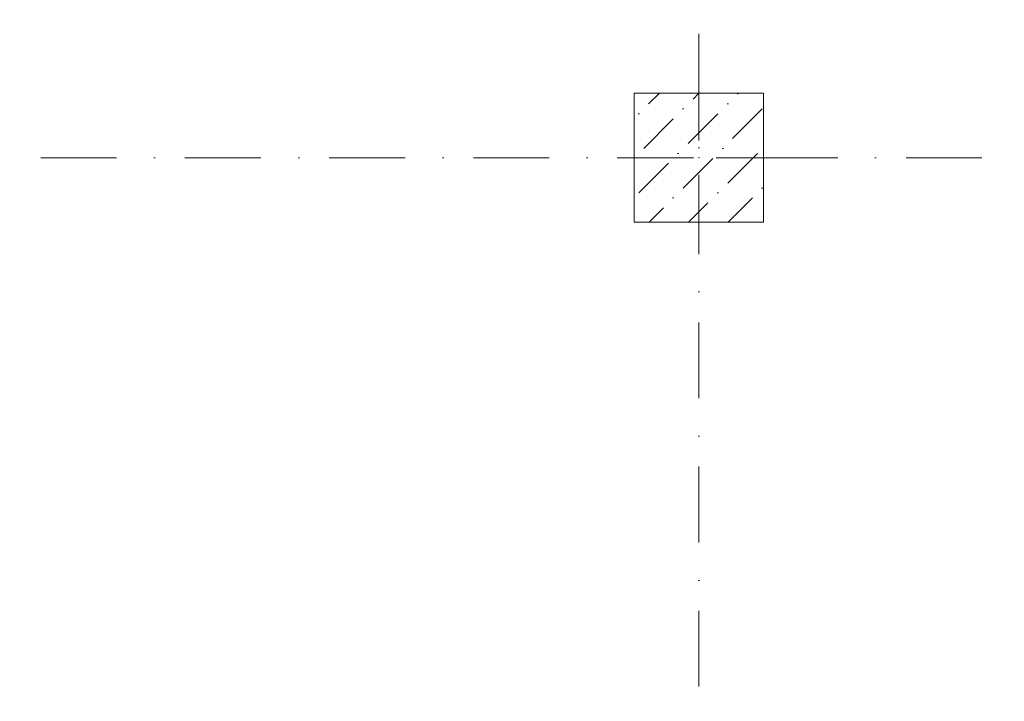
# Model space of a CAD drawing. Header units: millimetres. Extents: x -59761 to 112741, y -57975 to 46221.
# Tile 338 of 421: x 68843 to 73420, y -11527 to -8358. Entities that reach past the tile are written whole.
import ezdxf

# ---------------------------------------------------------------- set-up
doc = ezdxf.new("R2010")
doc.units = ezdxf.units.MM
for name, pattern in [('Wipeout_Contour', [1000, 0, -1000]), ('Штриховая', [564.444447, 282.222223, -282.222223]), ('Штрихпунктирная', [670.277762, 352.777767, -176.388884, 0, -141.111112])]:
    doc.linetypes.add(name, pattern=pattern)
for name, color, linetype in [('Конструктив - Колонны', 7, 'Continuous'), ('Элемент Модели - Зона', 7, 'Continuous'), ('Элемент Модели - Оси', 2, 'Continuous')]:
    doc.layers.add(name, color=color, linetype=linetype)

msp = doc.modelspace()

# ---------------------------------------------------------------- linework, layer by layer
at = {"layer": 'Элемент Модели - Зона', "color": 253, "linetype": 'Штриховая', "lineweight": 15, "flags": 128}
msp.add_lwpolyline([(71700, -9300), (71700, -8700), (72300, -8700), (72300, -9300)], close=True, dxfattribs=at)

# ---------------------------------------------------------------- next in the draw order: wipeouts: each hides what was drawn before it
at = {"color": 254, "linetype": 'Wipeout_Contour', "lineweight": 0, "ltscale": 10187534.27282893}
msp.add_wipeout([(71700, -9300), (72300, -9300), (72300, -8700), (71700, -8700)], dxfattribs=at).dxf.layer = 'Конструктив - Колонны'

# ---------------------------------------------------------------- next in the draw order: hatches: boundary and pattern name
at = {"layer": 'Конструктив - Колонны', "linetype": 'Continuous', "lineweight": 15}
h = msp.add_hatch(dxfattribs=at)
h.set_pattern_fill('БЕТОН_01_000D', style=0, pattern_type=2)
h.set_pattern_definition([(45, (-45000, -54000), (-183.84776, 183.84776), [195, -65, 0, -65]), (45, (-44977.02, -53793.17), (-183.84776, 183.84776), [195, -65, 0, -65])])
h.paths.add_polyline_path([(71700, -9300), (72300, -9300), (72300, -8700), (71700, -8700)])

# ---------------------------------------------------------------- next in the draw order: linework, layer by layer
at = {"layer": 'Конструктив - Колонны', "color": 7, "linetype": 'Continuous', "lineweight": 0}
for p, q in [((72000, -8920), (72000, -8620)), ((71920, -9000), (71620, -9000)), ((72080, -9000), (72380, -9000)), ((72000, -9080), (72000, -9380))]:
    msp.add_line(p, q, dxfattribs=at)
at = {"layer": 'Конструктив - Колонны', "color": 7, "linetype": 'Continuous', "lineweight": 15, "flags": 128}
msp.add_lwpolyline([(71700, -9300), (72300, -9300), (72300, -8700), (71700, -8700)], close=True, dxfattribs=at)
at = {"layer": 'Конструктив - Колонны', "color": 7, "linetype": 'Continuous', "lineweight": 0}
msp.add_point((72000, -9000), dxfattribs=at)
at = {"layer": 'Элемент Модели - Оси', "color": 7, "linetype": 'Штрихпунктирная', "lineweight": 15}
for p, q in [((72000, 20401.54), (72000, -38176.54)), ((-57760.58, -9000), (110650, -9000))]:
    msp.add_line(p, q, dxfattribs=at)

doc.saveas('drawing.dxf')
